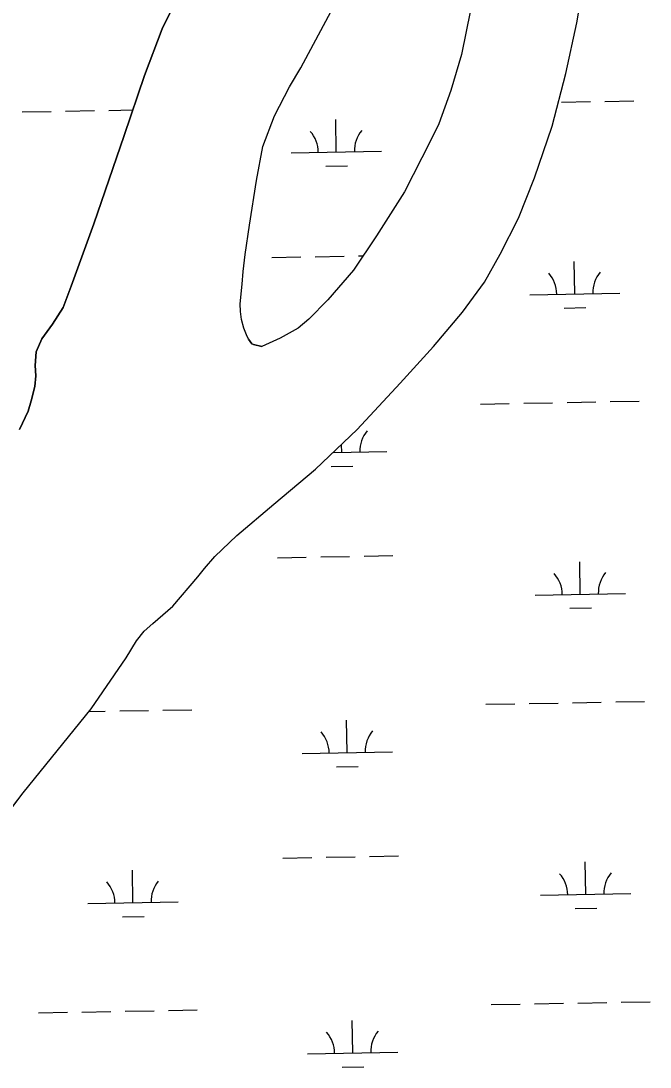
# Model space of a CAD drawing. Extents: x 3957609 to 3995875, y 234277 to 260273.
# Drawn here: x 3978507 to 3979204, y 256150 to 257309 of the extents above; entities that cross this region are included whole.
import ezdxf

# ---------------------------------------------------------------- set-up
doc = ezdxf.new("R2010")
doc.units = 0
doc.layers.add('V-TOPO-SHOR', color=7, linetype='Continuous')
doc.layers.add('V-WETL-SWMP', color=7, linetype='Continuous')

msp = doc.modelspace()

# ---------------------------------------------------------------- linework, layer by layer
at = {"layer": 'V-TOPO-SHOR'}
for points in [[(3978505.439, 256856.36), (3978514.856, 256876.502), (3978518.378, 256887.948), (3978522.286, 256903.736), (3978523.441, 256915.573), (3978522.624, 256927.01), (3978523.771, 256942.396), (3978530.048, 256956.613), (3978541.84, 256972.813), (3978553.63, 256991.382), (3978562.646, 257015.071), (3978587.723, 257084.163), (3978621.411, 257182.072), (3978643.734, 257248.394), (3978663.334, 257300.116), (3978720.252, 257415.042)], [(3978759.092, 256956.376), (3978756.804, 256961.146), (3978753.912, 256968.531), (3978751.336, 256978.064), (3978750.14, 256986.823), (3978749.866, 256995.427), (3978752.096, 257017.081), (3978753.222, 257031.208), (3978755.442, 257049.941), (3978760.018, 257082.492), (3978768.033, 257131.926), (3978775.085, 257169.843), (3978787.96, 257203.743), (3978804.514, 257235.637), (3978817.19, 257256.789), (3978897.469, 257407.343)], [(3978879.529, 256856.108), (3978927.186, 256907.547), (3978964.203, 256948.274), (3978996.295, 256986.406), (3979020.533, 257019.495), (3979038.161, 257050.307), (3979058.278, 257090.481), (3979075.954, 257135.117), (3979095.521, 257192.344), (3979110.789, 257250.661), (3979122.978, 257306.84), (3979128.162, 257338.004)], [(3979005.143, 257320.615), (3978995.284, 257271.493), (3978983.309, 257231.598), (3978970.116, 257194.933), (3978960.984, 257176.071), (3978931.896, 257119.648), (3978900.994, 257070.912), (3978875.353, 257032.602), (3978846.965, 256999.832), (3978825.842, 256978.404), (3978813.976, 256968.463), (3978794.272, 256957.322), (3978773.809, 256948.18)], [(3978759.092, 256956.376), (3978762.913, 256951.061), (3978764.601, 256950.287), (3978773.809, 256948.18)], [(3978425.165, 256343.788), (3978509.316, 256453.651), (3978584.826, 256546.927), (3978623.346, 256603.43), (3978635.135, 256621.997), (3978643.392, 256633.062), (3978653.233, 256641.369), (3978675.275, 256660.751), (3978702.811, 256693.163), (3978710.284, 256702.254), (3978721.689, 256715.693), (3978746.089, 256739.026), (3978787.031, 256773.442), (3978833.483, 256812.213), (3978879.529, 256856.108)]]:
    msp.add_lwpolyline(points, dxfattribs=at)
at = {"layer": 'V-WETL-SWMP'}
for p, q in [((3978720.252, 257415.042), (3978663.333, 257300.116)), ((3979122.978, 257306.84), (3979128.162, 257338.004)), ((3979110.789, 257250.662), (3979122.978, 257306.84)), ((3978663.333, 257300.116), (3978643.735, 257248.394)), ((3979095.52, 257192.344), (3979110.789, 257250.662)), ((3978643.735, 257248.394), (3978621.411, 257182.071)), ((3979106.049, 257218.844), (3979138.044, 257219.426)), ((3979154.041, 257219.716), (3979186.036, 257220.298)), ((3978508.24, 257207.974), (3978540.234, 257208.556)), ((3978556.232, 257208.846), (3978588.227, 257209.428)), ((3978604.224, 257209.719), (3978630.88, 257210.204)), ((3978856.421, 257163.554), (3978855.766, 257199.548)), ((3979075.954, 257135.118), (3979095.52, 257192.344)), ((3978621.411, 257182.071), (3978587.724, 257084.163)), ((3978806.429, 257162.645), (3978906.413, 257164.463)), ((3978844.703, 257147.908), (3978868.699, 257148.344)), ((3979058.278, 257090.481), (3979075.954, 257135.118)), ((3979038.16, 257050.308), (3979058.278, 257090.481)), ((3978587.724, 257084.163), (3978562.646, 257015.072)), ((3978785.124, 257046.807), (3978817.118, 257047.389)), ((3978833.116, 257047.68), (3978865.11, 257048.261)), ((3978881.108, 257048.552), (3978886.088, 257048.643)), ((3979020.534, 257019.496), (3979038.16, 257050.308)), ((3979120.756, 257006.472), (3979120.102, 257042.466)), ((3978996.295, 256986.405), (3979020.534, 257019.496)), ((3978562.646, 257015.072), (3978553.63, 256991.383)), ((3979070.765, 257005.563), (3979170.748, 257007.381)), ((3978553.63, 256991.383), (3978541.841, 256972.814)), ((3978964.203, 256948.273), (3978996.295, 256986.405)), ((3979109.039, 256990.825), (3979133.035, 256991.262)), ((3978541.841, 256972.814), (3978530.047, 256956.613)), ((3978530.047, 256956.613), (3978523.77, 256942.397)), ((3978927.185, 256907.547), (3978964.203, 256948.273)), ((3978523.77, 256942.397), (3978522.623, 256927.01)), ((3978522.623, 256927.01), (3978523.44, 256915.573)), ((3978523.44, 256915.573), (3978522.285, 256903.736)), ((3978522.285, 256903.736), (3978518.379, 256887.949)), ((3978879.529, 256856.108), (3978927.185, 256907.547)), ((3978518.379, 256887.949), (3978514.856, 256876.501)), ((3979016.113, 256884.479), (3979048.108, 256885.06)), ((3979064.105, 256885.351), (3979096.1, 256885.933)), ((3979112.097, 256886.224), (3979144.092, 256886.806)), ((3979160.089, 256887.096), (3979192.084, 256887.678)), ((3978514.856, 256876.501), (3978505.438, 256856.36)), ((3978514.288, 256875.354), (3978514.32, 256875.354)), ((3978833.484, 256812.212), (3978879.529, 256856.108)), ((3978852.941, 256830.761), (3978912.461, 256831.843)), ((3978862.469, 256830.934), (3978862.31, 256839.692)), ((3978787.031, 256773.442), (3978833.484, 256812.212)), ((3978850.751, 256815.288), (3978874.747, 256815.724)), ((3978746.09, 256739.025), (3978787.031, 256773.442)), ((3978721.69, 256715.693), (3978746.09, 256739.025)), ((3978710.283, 256702.254), (3978721.69, 256715.693)), ((3978839.164, 256715.06), (3978871.158, 256715.641)), ((3978887.156, 256715.932), (3978919.15, 256716.514)), ((3978791.172, 256714.187), (3978823.166, 256714.769)), ((3979126.804, 256673.852), (3979126.15, 256709.846)), ((3978675.276, 256660.751), (3978702.81, 256693.163)), ((3978702.81, 256693.163), (3978710.283, 256702.254)), ((3979076.813, 256672.943), (3979176.796, 256674.761)), ((3978653.233, 256641.369), (3978675.276, 256660.751)), ((3979115.087, 256658.205), (3979139.083, 256658.642)), ((3978643.392, 256633.062), (3978653.233, 256641.369)), ((3978635.135, 256621.997), (3978643.392, 256633.062)), ((3978623.346, 256603.429), (3978635.135, 256621.997)), ((3978584.826, 256546.928), (3978623.346, 256603.429)), ((3979070.153, 256552.731), (3979102.148, 256553.313)), ((3979118.145, 256553.604), (3979150.14, 256554.186)), ((3979166.137, 256554.476), (3979198.132, 256555.058)), ((3978509.315, 256453.652), (3978584.826, 256546.928)), ((3978582.343, 256543.861), (3978600.323, 256544.188)), ((3978616.32, 256544.479), (3978648.315, 256545.061)), ((3978664.312, 256545.352), (3978696.307, 256545.933)), ((3979022.161, 256551.858), (3979054.156, 256552.44)), ((3978868.517, 256498.314), (3978867.863, 256534.308)), ((3978818.525, 256497.405), (3978918.509, 256499.223)), ((3978856.8, 256482.668), (3978880.796, 256483.104)), ((3978425.165, 256343.789), (3978509.315, 256453.652)), ((3978797.22, 256381.567), (3978829.214, 256382.149)), ((3978845.212, 256382.44), (3978877.206, 256383.021)), ((3978893.204, 256383.312), (3978925.199, 256383.894)), ((3978631.027, 256332.107), (3978630.373, 256368.101)), ((3979132.852, 256341.232), (3979132.198, 256377.226)), ((3978581.036, 256331.198), (3978681.019, 256333.016)), ((3979082.861, 256340.323), (3979182.844, 256342.141)), ((3979121.135, 256325.585), (3979145.131, 256326.022)), ((3978619.31, 256316.461), (3978643.306, 256316.897)), ((3979028.209, 256219.238), (3979060.204, 256219.82)), ((3979076.201, 256220.111), (3979108.196, 256220.693)), ((3979124.193, 256220.984), (3979156.188, 256221.566)), ((3979172.185, 256221.856), (3979204.18, 256222.438)), ((3978526.384, 256210.114), (3978558.379, 256210.696)), ((3978574.376, 256210.986), (3978606.371, 256211.568)), ((3978622.368, 256211.859), (3978654.363, 256212.441)), ((3978670.36, 256212.732), (3978702.355, 256213.313)), ((3978874.565, 256165.694), (3978873.911, 256201.688)), ((3978824.573, 256164.785), (3978924.557, 256166.603)), ((3978862.848, 256150.048), (3978886.844, 256150.484))]:
    msp.add_line(p, q, dxfattribs=at)
msp.add_lwpolyline([(3979005.142, 257320.615), (3978995.283, 257271.494), (3978983.308, 257231.598), (3978970.116, 257194.932), (3978960.983, 257176.071), (3978931.896, 257119.648), (3978900.993, 257070.912), (3978875.352, 257032.602), (3978846.966, 256999.833), (3978825.842, 256978.404), (3978813.977, 256968.463), (3978794.273, 256957.321), (3978773.809, 256948.18), (3978764.6, 256950.288), (3978762.913, 256951.062), (3978759.092, 256956.376), (3978756.805, 256961.146), (3978753.913, 256968.53), (3978751.337, 256978.064), (3978750.14, 256986.824), (3978749.865, 256995.428), (3978752.095, 257017.08), (3978753.222, 257031.208), (3978755.442, 257049.941), (3978760.017, 257082.491), (3978768.033, 257131.926), (3978775.085, 257169.843), (3978787.96, 257203.744), (3978804.514, 257235.636), (3978817.189, 257256.788), (3978897.469, 257407.343)], dxfattribs=at)
for centre, start, end in [((3978801.178, 257163.025), 0.269879, 41.813537), ((3978911.646, 257165.033), 140.269876, 181.813534), ((3979065.514, 257005.942), 0.269879, 41.813537), ((3979175.981, 257007.951), 140.269876, 181.813534), ((3978917.694, 256832.413), 140.269876, 181.813534), ((3979071.562, 256673.322), 0.269879, 41.813537), ((3979182.03, 256675.331), 140.269876, 181.813534), ((3978813.275, 256497.785), 0.269879, 41.813537), ((3978923.742, 256499.793), 140.269876, 181.813534), ((3979077.61, 256340.702), 0.269879, 41.813537), ((3979188.078, 256342.711), 140.269876, 181.813534), ((3978575.785, 256331.578), 0.269879, 41.813537), ((3978686.253, 256333.586), 140.269876, 181.813534), ((3978819.323, 256165.165), 0.269879, 41.813537), ((3978929.79, 256167.173), 140.269876, 181.813534)]:
    msp.add_arc(centre, 35.246, start, end, dxfattribs=at)

doc.saveas('drawing.dxf')
